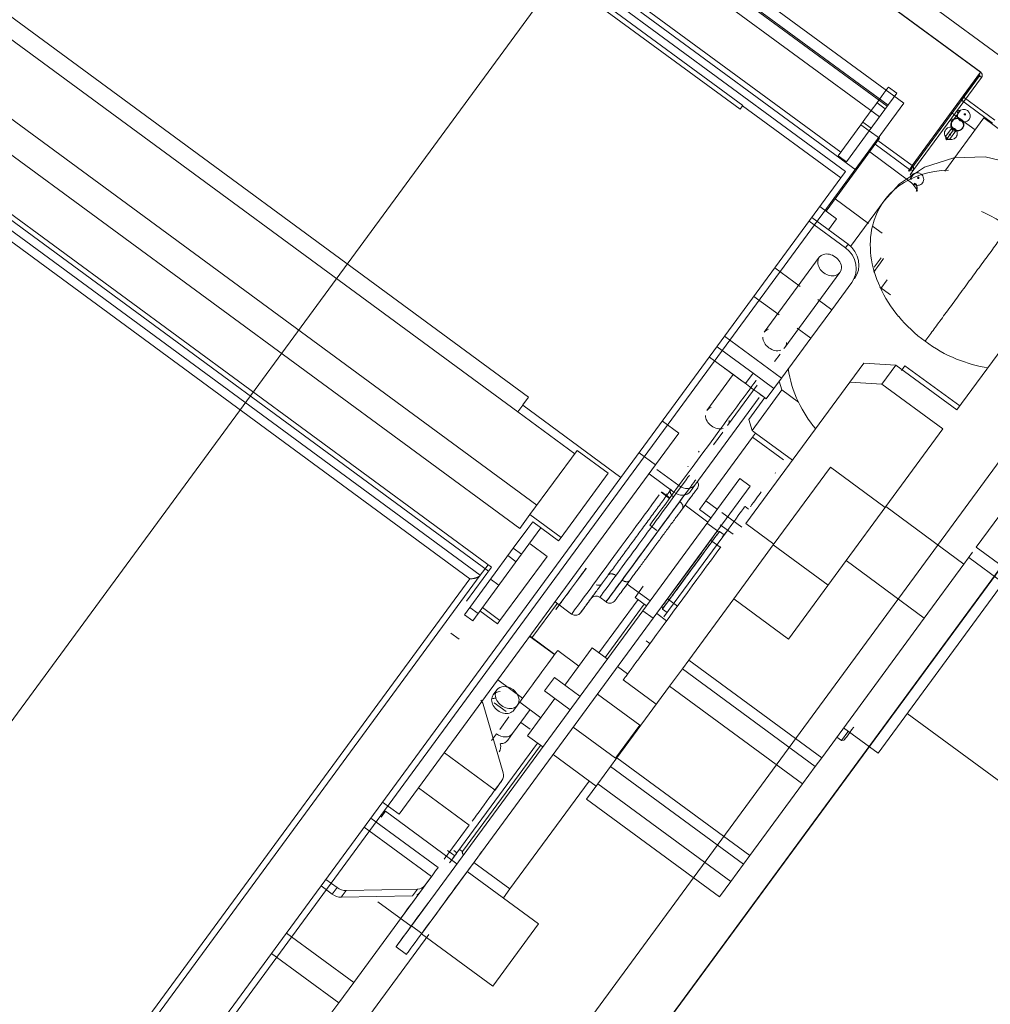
# Model space of a CAD drawing. Header units: metres. Extents: x 135583 to 135939, y 457896 to 458258.
# Tile 290 of 599: x 135795.906 to 135796.662, y 457934.892 to 457935.658. Entities that reach past the tile are written whole.
import ezdxf

# ---------------------------------------------------------------- set-up
doc = ezdxf.new("R2010")
doc.units = ezdxf.units.M
doc.linetypes.add('Hidden', pattern=[4, 2, -2])
doc.layers.add('NIEUWE INSTALLATIE', color=250, linetype='Continuous', lineweight=0)

msp = doc.modelspace()

# ---------------------------------------------------------------- linework, layer by layer
at = {"layer": 'NIEUWE INSTALLATIE', "linetype": 'Hidden'}
for p, q in [((135795.25303, 457936.57915), (135796.59479, 457935.59338)), ((135795.25303, 457936.57915), (135796.59479, 457935.59338)), ((135797.50885, 457936.3736), (135795.67368, 457933.87569)), ((135797.50885, 457936.3736), (135795.67368, 457933.87569)), ((135796.03606, 457934.45285), (135797.41991, 457936.33646)), ((135796.03606, 457934.45285), (135797.41991, 457936.33646)), ((135795.87384, 457935.07709), (135796.76815, 457936.29436)), ((135795.87384, 457935.07709), (135796.76815, 457936.29436)), ((135797.4306, 457936.26656), (135796.07636, 457934.42324)), ((135797.4306, 457936.26656), (135796.07636, 457934.42324)), ((135796.59479, 457935.59338), (135795.91047, 457934.66192)), ((135796.59479, 457935.59338), (135795.91047, 457934.66192))]:
    msp.add_line(p, q, dxfattribs=at)
at = {"layer": 'NIEUWE INSTALLATIE'}
for p, q in [((135796.30253, 457935.36447), (135795.21458, 457936.16377)), ((135795.20624, 457936.15241), (135796.29419, 457935.35312)), ((135796.30903, 457935.28043), (135795.13244, 457936.14485)), ((135796.29569, 457935.26226), (135795.11909, 457936.12668)), ((135795.0948, 457936.09362), (135796.2714, 457935.2292)), ((135796.27361, 457935.23222), (135795.09702, 457936.09664)), ((135796.15194, 457936.01073), (135796.69107, 457935.61464)), ((135796.65473, 457935.61754), (135796.1438, 457935.99291)), ((135796.65482, 457935.61759), (135796.14385, 457935.99299)), ((135796.58257, 457935.59194), (135796.10664, 457935.9416)), ((135796.58194, 457935.59109), (135796.10664, 457935.94029)), ((135796.09954, 457935.93267), (135796.57582, 457935.58276)), ((135796.07678, 457935.89979), (135796.5457, 457935.55528)), ((135796.0709, 457935.89179), (135796.5495, 457935.54018)), ((135796.0787, 457935.89322), (135796.55775, 457935.54127)), ((135796.06524, 457935.88409), (135796.46728, 457935.58872)), ((135796.46939, 457935.5916), (135796.06735, 457935.88697)), ((135796.26497, 457935.22594), (135795.68836, 457935.64957)), ((135796.25677, 457935.22322), (135795.68822, 457935.64093)), ((135796.60133, 457935.54486), (135796.65473, 457935.61754)), ((135796.63962, 457935.59647), (135796.65339, 457935.61522)), ((135796.65386, 457935.61466), (135796.60037, 457935.54186)), ((135796.60199, 457935.54068), (135796.65547, 457935.61348)), ((135796.65547, 457935.61348), (135796.65386, 457935.61466)), ((135796.58934, 457935.60116), (135796.56789, 457935.57196)), ((135796.58934, 457935.60116), (135796.58289, 457935.60589)), ((135796.58046, 457935.58907), (135796.57401, 457935.59381)), ((135796.66409, 457935.57792), (135796.63911, 457935.59627)), ((135796.64169, 457935.59473), (135796.64008, 457935.59591)), ((135796.64106, 457935.59844), (135796.66581, 457935.58026)), ((135796.46728, 457935.58872), (135796.4693, 457935.59147)), ((135796.4693, 457935.59147), (135796.46939, 457935.5916)), ((135796.4693, 457935.59147), (135796.54586, 457935.53522)), ((135796.65037, 457935.57259), (135796.63175, 457935.58626)), ((135796.63175, 457935.58626), (135796.65037, 457935.57259)), ((135796.63901, 457935.58794), (135796.63408, 457935.58123)), ((135796.63901, 457935.58794), (135796.63645, 457935.58759)), ((135796.63645, 457935.58759), (135796.63688, 457935.58504)), ((135796.56144, 457935.5767), (135796.54369, 457935.55254)), ((135796.56789, 457935.57196), (135796.56144, 457935.5767)), ((135796.56934, 457935.57394), (135796.5629, 457935.57868)), ((135796.62685, 457935.54058), (135796.65723, 457935.58193)), ((135796.63408, 457935.58123), (135796.63152, 457935.58087)), ((135796.63152, 457935.58087), (135796.63195, 457935.57832)), ((135796.63407, 457935.58122), (135796.63195, 457935.57832)), ((135796.63281, 457935.57993), (135796.63252, 457935.57953)), ((135796.65723, 457935.58193), (135796.76361, 457935.50378)), ((135796.55014, 457935.5478), (135796.56789, 457935.57196)), ((135796.56794, 457935.57203), (135796.576, 457935.56611)), ((135796.62737, 457935.56739), (135796.6323, 457935.5741)), ((135796.6278, 457935.56484), (135796.63273, 457935.57155)), ((135796.63036, 457935.56519), (135796.6353, 457935.5719)), ((135796.63273, 457935.57155), (135796.6323, 457935.5741)), ((135796.6353, 457935.5719), (135796.63273, 457935.57155)), ((135796.64041, 457935.57373), (135796.6407, 457935.57413)), ((135796.576, 457935.56611), (135796.55775, 457935.54127)), ((135796.57258, 457935.56146), (135796.59941, 457935.54175)), ((135796.57474, 457935.5644), (135796.60133, 457935.54486)), ((135796.6278, 457935.56484), (135796.62737, 457935.56739)), ((135796.63036, 457935.56519), (135796.6278, 457935.56484)), ((135796.56829, 457935.55562), (135796.59891, 457935.53312)), ((135796.54369, 457935.55254), (135796.55014, 457935.5478)), ((135796.55775, 457935.54127), (135796.53435, 457935.50942)), ((135796.5495, 457935.54018), (135796.54586, 457935.53522)), ((135796.59941, 457935.54175), (135796.59855, 457935.54058)), ((135796.59943, 457935.54058), (135796.60037, 457935.54186)), ((135796.60199, 457935.54068), (135796.5998, 457935.5377)), ((135796.60274, 457935.53856), (135796.5998, 457935.53457)), ((135796.60274, 457935.53856), (135796.60017, 457935.53821)), ((135796.60017, 457935.53821), (135796.6006, 457935.53566)), ((135796.60037, 457935.54186), (135796.60199, 457935.54068)), ((135796.54586, 457935.53522), (135796.37456, 457935.30205)), ((135796.56739, 457935.49988), (135796.54138, 457935.51899)), ((135796.57951, 457935.51752), (135796.55329, 457935.48182)), ((135796.54241, 457935.5035), (135796.52951, 457935.51297)), ((135796.54939, 457935.48092), (135796.52119, 457935.50164)), ((135796.55142, 457935.48367), (135796.52321, 457935.50439)), ((135796.54241, 457935.5035), (135796.53611, 457935.49492)), ((135796.57792, 457935.49215), (135796.5704, 457935.49768)), ((135796.55142, 457935.48367), (135796.54939, 457935.48092)), ((135796.52901, 457935.47344), (135796.4862, 457935.41517)), ((135796.57186, 457935.46572), (135796.57723, 457935.47303)), ((135796.51406, 457935.45083), (135796.49445, 457935.46524)), ((135796.50232, 457935.40333), (135796.54513, 457935.4616)), ((135796.55438, 457935.45393), (135796.53877, 457935.43268)), ((135796.58189, 457935.4559), (135796.577, 457935.44924)), ((135796.57626, 457935.45011), (135796.58441, 457935.44412)), ((135796.49774, 457935.42861), (135796.47812, 457935.44302)), ((135796.53877, 457935.43268), (135796.52802, 457935.44058)), ((135796.53877, 457935.43268), (135796.52245, 457935.41046)), ((135796.52245, 457935.41046), (135796.5117, 457935.41835)), ((135796.49961, 457935.37938), (135796.45529, 457935.41194)), ((135796.52245, 457935.41046), (135796.49961, 457935.37938)), ((135796.63619, 457935.35466), (135796.68064, 457935.41516)), ((135796.47757, 457935.38316), (135796.44937, 457935.40388)), ((135796.44345, 457935.39582), (135796.47165, 457935.3751)), ((135796.49422, 457935.3923), (135796.49851, 457935.39814)), ((135796.55284, 457935.37633), (135796.56373, 457935.39115)), ((135796.56373, 457935.39115), (135796.58864, 457935.38959)), ((135796.57776, 457935.37478), (135796.58864, 457935.38959)), ((135796.58864, 457935.38959), (135796.63619, 457935.35466)), ((135796.59572, 457935.38909), (135796.59302, 457935.38542)), ((135796.63843, 457935.35771), (135796.59572, 457935.38909)), ((135796.46198, 457935.38221), (135796.44148, 457935.3543)), ((135796.47757, 457935.38316), (135796.47165, 457935.3751)), ((135796.49369, 457935.37132), (135796.47757, 457935.38316)), ((135796.49961, 457935.37938), (135796.49369, 457935.37132)), ((135796.4576, 457935.34246), (135796.48076, 457935.37399)), ((135796.47189, 457935.26614), (135796.55284, 457935.37633)), ((135796.47665, 457935.33866), (135796.49983, 457935.37021)), ((135796.49369, 457935.37132), (135796.48777, 457935.36326)), ((135796.49983, 457935.37021), (135796.49785, 457935.37698)), ((135796.49983, 457935.37021), (135796.51282, 457935.36067)), ((135796.57776, 457935.37478), (135796.55284, 457935.37633)), ((135796.62531, 457935.33985), (135796.57776, 457935.37478)), ((135796.6513, 457935.24771), (135796.74148, 457935.37046)), ((135796.29821, 457935.35859), (135796.30253, 457935.36447)), ((135796.48227, 457935.36422), (135796.43217, 457935.29603)), ((135796.47418, 457935.34713), (135796.48674, 457935.36422)), ((135796.29419, 457935.35312), (135796.298, 457935.3583)), ((135796.37456, 457935.30205), (135796.298, 457935.3583)), ((135796.29419, 457935.35312), (135796.33851, 457935.32055)), ((135796.47418, 457935.34713), (135796.47665, 457935.33866)), ((135796.41972, 457935.33651), (135796.40683, 457935.34598)), ((135796.58086, 457935.27935), (135796.62531, 457935.33985)), ((135796.41972, 457935.33651), (135796.40158, 457935.31181)), ((135796.47711, 457935.33338), (135796.44073, 457935.28386)), ((135796.44656, 457935.32744), (135796.45379, 457935.33728)), ((135796.47947, 457935.33659), (135796.47665, 457935.33866)), ((135796.47711, 457935.33338), (135796.47947, 457935.33659)), ((135796.50116, 457935.31572), (135796.47711, 457935.33338)), ((135796.50816, 457935.31551), (135796.47947, 457935.33659)), ((135796.34042, 457935.32314), (135796.30368, 457935.27314)), ((135796.36459, 457935.30538), (135796.34042, 457935.32314)), ((135796.40158, 457935.31181), (135796.38869, 457935.32129)), ((135796.43537, 457935.32247), (135796.43491, 457935.32171)), ((135796.40158, 457935.31181), (135796.20178, 457935.03986)), ((135796.41958, 457935.29577), (135796.40252, 457935.30831)), ((135796.4269, 457935.31081), (135796.42653, 457935.31021)), ((135796.53769, 457935.3101), (135796.49324, 457935.2496)), ((135796.5804, 457935.27872), (135796.53769, 457935.3101)), ((135794.92514, 457933.32921), (135796.37456, 457935.30205)), ((135796.32786, 457935.25538), (135796.36459, 457935.30538)), ((135796.39153, 457935.19831), (135796.46709, 457935.30116)), ((135796.41577, 457935.29059), (135796.39643, 457935.3048)), ((135796.47515, 457935.29524), (135796.46709, 457935.30116)), ((135796.49501, 457935.30546), (135796.49472, 457935.30567)), ((135796.47515, 457935.29524), (135796.39959, 457935.19239)), ((135796.41577, 457935.29059), (135796.41958, 457935.29577)), ((135796.42837, 457935.29085), (135796.43217, 457935.29603)), ((135796.41232, 457935.28573), (135796.40579, 457935.29053)), ((135796.40608, 457935.29091), (135796.4126, 457935.28611)), ((135796.40998, 457935.28845), (135796.41059, 457935.28928)), ((135796.42034, 457935.28329), (135796.36295, 457935.20518)), ((135796.44225, 457935.26735), (135796.42444, 457935.28043)), ((135796.44073, 457935.28386), (135796.43572, 457935.27705)), ((135796.44959, 457935.27735), (135796.44073, 457935.28386)), ((135796.474, 457935.27746), (135796.47118, 457935.27954)), ((135796.54999, 457935.23734), (135796.58086, 457935.27935)), ((135796.58086, 457935.27935), (135796.6417, 457935.23464)), ((135796.30368, 457935.27314), (135796.29569, 457935.26226)), ((135796.30368, 457935.27314), (135796.32786, 457935.25538)), ((135796.43572, 457935.27705), (135796.44459, 457935.27054)), ((135796.4686, 457935.26339), (135796.45325, 457935.27466)), ((135796.302, 457935.26241), (135796.29066, 457935.24698)), ((135796.31225, 457935.26285), (135796.29711, 457935.24224)), ((135796.30581, 457935.26759), (135796.302, 457935.26241)), ((135796.32595, 457935.25279), (135796.30581, 457935.26759)), ((135796.39699, 457935.26486), (135796.40252, 457935.2608)), ((135796.44963, 457935.26051), (135796.44157, 457935.26643)), ((135796.45181, 457935.26523), (135796.46192, 457935.2578)), ((135796.49364, 457935.25015), (135796.47189, 457935.26614)), ((135796.32786, 457935.25538), (135796.32595, 457935.25279)), ((135796.40796, 457935.19348), (135796.45743, 457935.26082)), ((135796.44632, 457935.25583), (135796.44156, 457935.24935)), ((135796.45127, 457935.26004), (135796.44917, 457935.25972)), ((135796.45127, 457935.26004), (135796.44919, 457935.25721)), ((135796.4508, 457935.2594), (135796.45127, 457935.26004)), ((135796.4549, 457935.25737), (135796.45127, 457935.26004)), ((135796.29066, 457935.24698), (135796.2526, 457935.19517)), ((135796.29711, 457935.24224), (135796.29066, 457935.24698)), ((135796.31702, 457935.24063), (135796.30392, 457935.25026)), ((135796.44155, 457935.24681), (135796.44334, 457935.24924)), ((135796.44428, 457935.25322), (135796.45181, 457935.24768)), ((135796.49324, 457935.2496), (135796.46237, 457935.20759)), ((135796.49324, 457935.2496), (135796.53595, 457935.21822)), ((135796.67814, 457935.22799), (135796.6513, 457935.24771)), ((135796.29711, 457935.24224), (135796.25905, 457935.19044)), ((135796.28028, 457935.19063), (135796.31702, 457935.24063)), ((135796.29288, 457935.23649), (135796.28643, 457935.24122)), ((135796.43743, 457935.24373), (135796.42786, 457935.23071)), ((135796.42907, 457935.22982), (135796.43903, 457935.24338)), ((135796.6417, 457935.23464), (135796.64851, 457935.2439)), ((135796.64546, 457935.23976), (135796.6723, 457935.22004)), ((135796.2542, 457935.2058), (135796.27361, 457935.23222)), ((135796.26497, 457935.22594), (135796.27099, 457935.23414)), ((135796.50509, 457935.17621), (135796.54999, 457935.23734)), ((135796.54999, 457935.23734), (135796.61084, 457935.19264)), ((135796.61084, 457935.19264), (135796.6417, 457935.23464)), ((135795.83122, 457934.63555), (135796.26497, 457935.22594)), ((135796.42786, 457935.23071), (135796.40703, 457935.20235)), ((135796.42907, 457935.22982), (135796.4148, 457935.21039)), ((135795.82683, 457934.63802), (135796.25677, 457935.22322)), ((135796.27946, 457935.21822), (135796.27301, 457935.22295)), ((135796.37938, 457935.21911), (135796.39719, 457935.20602)), ((135796.39186, 457935.21734), (135796.38549, 457935.20867)), ((135796.6723, 457935.22004), (135796.57487, 457935.08743)), ((135796.35811, 457935.20874), (135796.36295, 457935.20518)), ((135796.38549, 457935.20867), (135796.39435, 457935.20216)), ((135796.40769, 457935.20326), (135796.41299, 457935.21046)), ((135796.25683, 457935.20093), (135796.26328, 457935.19619)), ((135796.30515, 457935.17718), (135796.325, 457935.2042)), ((135796.32325, 457935.20519), (135796.33614, 457935.19572)), ((135796.35739, 457935.16553), (135796.38783, 457935.20695)), ((135796.36223, 457935.16198), (135796.39266, 457935.2034)), ((135796.40655, 457935.20169), (135796.40687, 457935.1996)), ((135796.41079, 457935.20763), (135796.41852, 457935.20195)), ((135796.42736, 457935.15993), (135796.46237, 457935.20759)), ((135796.46237, 457935.20759), (135796.50509, 457935.17621)), ((135796.39153, 457935.19831), (135796.2113, 457934.953)), ((135796.2526, 457935.19517), (135796.25905, 457935.19044)), ((135796.27838, 457935.18804), (135796.26468, 457935.1981)), ((135796.26658, 457935.20069), (135796.28028, 457935.19063)), ((135796.39959, 457935.19239), (135796.39153, 457935.19831)), ((135796.40252, 457935.19616), (135796.41015, 457935.19055)), ((135796.40687, 457935.1996), (135796.41049, 457935.19693)), ((135796.21936, 457934.94708), (135796.39959, 457935.19239)), ((135796.28028, 457935.19063), (135796.27838, 457935.18804)), ((135796.53092, 457935.08385), (135796.61084, 457935.19264)), ((135796.24203, 457935.18078), (135796.24848, 457935.17604)), ((135796.32302, 457935.16435), (135796.30392, 457935.17838)), ((135796.32288, 457935.16415), (135796.30392, 457935.17808)), ((135796.39421, 457935.17477), (135796.39703, 457935.1727)), ((135796.32527, 457935.16741), (135796.34179, 457935.15527)), ((135796.35215, 457935.16938), (135796.33084, 457935.14036)), ((135796.35215, 457935.16938), (135796.36392, 457935.16073)), ((135796.37198, 457935.15481), (135796.37971, 457935.14913)), ((135796.42236, 457935.15312), (135796.42736, 457935.15993)), ((135796.42736, 457935.15993), (135796.53092, 457935.08385)), ((135796.41246, 457935.13965), (135796.42236, 457935.15312)), ((135796.42236, 457935.15312), (135796.52591, 457935.07704)), ((135796.27858, 457935.14439), (135796.29792, 457935.13018)), ((135796.32278, 457935.14629), (135796.31508, 457935.13581)), ((135796.3426, 457935.13172), (135796.32278, 457935.14629)), ((135796.37142, 457935.08379), (135796.41246, 457935.13965)), ((135796.37631, 457935.14449), (135796.4021, 457935.12555)), ((135796.41246, 457935.13965), (135796.51602, 457935.06357)), ((135796.27787, 457935.13667), (135796.27501, 457935.13278)), ((135796.31508, 457935.13581), (135796.33491, 457935.12124)), ((135796.35629, 457935.13346), (135796.38925, 457935.10924)), ((135796.26712, 457935.12553), (135796.28267, 457935.07215)), ((135796.28505, 457935.11984), (135796.27578, 457935.12665)), ((135796.29113, 457935.12094), (135796.29398, 457935.12483)), ((135796.31219, 457935.11498), (135796.29567, 457935.12712)), ((135796.32314, 457935.12989), (135796.30183, 457935.10088)), ((135796.30392, 457935.12146), (135796.29012, 457935.10267)), ((135796.69926, 457935.0436), (135796.59756, 457935.11832)), ((135796.2801, 457935.10592), (135796.28732, 457935.11576)), ((135796.30392, 457935.10598), (135796.29653, 457935.1114)), ((135796.3703, 457935.08345), (135796.38925, 457935.10924)), ((135796.27752, 457935.10242), (135796.27372, 457935.09724)), ((135796.29012, 457935.10267), (135796.28631, 457935.09749)), ((135796.33734, 457935.10767), (135796.3703, 457935.08345)), ((135796.55123, 457935.1039), (135796.54629, 457935.09717)), ((135796.57487, 457935.08743), (135796.54803, 457935.10715)), ((135796.30948, 457935.09525), (135796.24676, 457935.00988)), ((135796.25112, 457935.01075), (135796.3119, 457935.09348)), ((135796.31359, 457935.09223), (135796.30183, 457935.10088)), ((135796.54266, 457935.09983), (135796.54629, 457935.09717)), ((135796.54629, 457935.09717), (135796.54681, 457935.09789)), ((135796.54629, 457935.09717), (135796.54838, 457935.09749)), ((135796.27645, 457935.05873), (135796.23696, 457935.08774)), ((135796.35518, 457935.06168), (135796.32165, 457935.08631)), ((135796.36641, 457935.07697), (135796.37142, 457935.08379)), ((135796.37142, 457935.08379), (135796.47497, 457935.00771)), ((135796.52591, 457935.07704), (135796.53092, 457935.08385)), ((135796.35652, 457935.06351), (135796.36641, 457935.07697)), ((135796.36641, 457935.07697), (135796.46997, 457935.00089)), ((135796.51602, 457935.06357), (135796.52591, 457935.07704)), ((135796.28182, 457935.06605), (135796.27645, 457935.05873)), ((135796.34978, 457935.06565), (135796.2881, 457934.9817)), ((135796.34782, 457935.05167), (135796.35652, 457935.06351)), ((135796.35652, 457935.06351), (135796.46007, 457934.98742)), ((135796.47497, 457935.00771), (135796.51602, 457935.06357)), ((135796.21694, 457935.06049), (135796.25643, 457935.03148)), ((135796.20178, 457935.03986), (135796.18888, 457935.04933)), ((135796.34782, 457935.05167), (135796.45138, 457934.97559)), ((135796.18776, 457935.03749), (135796.19117, 457935.04213)), ((135796.24677, 457935.00128), (135796.19117, 457935.04213)), ((135796.23209, 457934.99835), (135796.1797, 457935.03683)), ((135796.22701, 457934.99144), (135796.17463, 457935.02992)), ((135796.25643, 457935.03148), (135796.23683, 457935.00481)), ((135796.24504, 457935.00754), (135796.23954, 457935.01158)), ((135796.24446, 457935.01158), (135796.24676, 457935.00988)), ((135796.24616, 457935.00906), (135796.24676, 457935.00988)), ((135796.25112, 457935.01075), (135796.24871, 457935.01253)), ((135796.24091, 457935.00191), (135796.24501, 457935.0075)), ((135796.2881, 457934.9817), (135796.25998, 457935.00236)), ((135796.25998, 457935.00236), (135796.2881, 457934.9817)), ((135796.46997, 457935.00089), (135796.47497, 457935.00771)), ((135796.31044, 457934.95451), (135796.25483, 457934.99536)), ((135796.46007, 457934.98742), (135796.46997, 457935.00089)), ((135796.15344, 457934.98275), (135796.14469, 457934.98918)), ((135796.22701, 457934.99144), (135796.22163, 457934.98412)), ((135796.45138, 457934.97559), (135796.46007, 457934.98742)), ((135796.14964, 457934.97757), (135796.14089, 457934.984)), ((135796.15344, 457934.98275), (135796.14964, 457934.97757)), ((135796.16047, 457934.98037), (135796.15666, 457934.97519)), ((135796.21606, 457934.98149), (135796.16047, 457934.98037)), ((135796.2178, 457934.97891), (135796.16638, 457934.90891)), ((135796.21226, 457934.97631), (135796.21606, 457934.98149)), ((135796.21783, 457934.97894), (135796.22163, 457934.98412)), ((135796.2881, 457934.9817), (135796.28294, 457934.97467)), ((135796.15666, 457934.97519), (135796.21226, 457934.97631)), ((135796.18508, 457934.97178), (135796.21107, 457934.95268)), ((135796.2113, 457934.953), (135796.21936, 457934.94708)), ((135796.31044, 457934.95451), (135796.27474, 457934.90591)), ((135796.16638, 457934.90891), (135796.114, 457934.9474)), ((135796.17117, 457934.87321), (135796.22483, 457934.94625)), ((135796.21913, 457934.94676), (135796.27474, 457934.90591)), ((135796.19932, 457934.93669), (135796.20738, 457934.93077)), ((135796.1547, 457934.89302), (135796.10232, 457934.9315)), ((135796.16638, 457934.90891), (135796.1547, 457934.89302)), ((135796.1547, 457934.89302), (135796.14932, 457934.8857))]:
    msp.add_line(p, q, dxfattribs=at)
at = {"layer": 'NIEUWE INSTALLATIE', "flags": 128}
for points in [[(135796.63688, 457935.58504), (135796.63719, 457935.58591), (135796.63766, 457935.5867)], [(135796.63766, 457935.5867), (135796.63828, 457935.58739), (135796.63901, 457935.58794)], [(135796.62737, 457935.56739), (135796.62795, 457935.56664), (135796.62866, 457935.56601)], [(135796.62866, 457935.56601), (135796.62947, 457935.56552), (135796.63036, 457935.56519)], [(135796.70388, 457935.53395), (135796.68215, 457935.5459), (135796.65818, 457935.55171), (135796.63388, 457935.55092), (135796.61109, 457935.54367), (135796.59147, 457935.53063), (135796.57951, 457935.51752)], [(135796.60138, 457935.53733), (135796.602, 457935.53801), (135796.60274, 457935.53856)], [(135796.6006, 457935.53566), (135796.60091, 457935.53653), (135796.60138, 457935.53733)], [(135796.43421, 457935.2987), (135796.43452, 457935.29806), (135796.43483, 457935.29678), (135796.43483, 457935.29579), (135796.43471, 457935.29507), (135796.43435, 457935.29406), (135796.43389, 457935.2933)], [(135796.35113, 457935.20768), (135796.35159, 457935.20822), (135796.35212, 457935.20868), (135796.35272, 457935.20907), (135796.35336, 457935.20937), (135796.35464, 457935.20968), (135796.35563, 457935.20968), (135796.35634, 457935.20956), (135796.35734, 457935.2092), (135796.35811, 457935.20874)], [(135796.36295, 457935.20518), (135796.36355, 457935.20481), (135796.36419, 457935.20452), (135796.36487, 457935.20432), (135796.36558, 457935.20422), (135796.36689, 457935.20431), (135796.36784, 457935.2046), (135796.36849, 457935.20493), (135796.36934, 457935.20558), (135796.36993, 457935.20624)], [(135796.33614, 457935.19572), (135796.33674, 457935.19534), (135796.33739, 457935.19505), (135796.33807, 457935.19486), (135796.33877, 457935.19476), (135796.34008, 457935.19484), (135796.34103, 457935.19514), (135796.34168, 457935.19547), (135796.34253, 457935.19611), (135796.34312, 457935.19677)]]:
    msp.add_lwpolyline(points, dxfattribs=at)
at = {"layer": 'NIEUWE INSTALLATIE'}
for centre, major_axis, ratio, start_param, end_param in [((135796.56217, 457935.57769), (-0.02072, -0.02821), 0.000001, 1.535725, 3.874998), ((135796.64169, 457935.58375), (-0.00403, 0.00296), 0.969501, 4.712389, 6.283185), ((135796.64169, 457935.58375), (-0.00403, 0.00296), 0.969501, 3.141593, 4.712389), ((135796.63647, 457935.57663), (-0.00403, 0.00296), 0.969501, 4.712389, 7.473237), ((135796.63676, 457935.57703), (-0.00403, 0.00296), 0.969501, 0.380745, 3.141593), ((135796.63647, 457935.57663), (-0.00395, 0.0029), 0.969501, 3.92699, 7.068583), ((135796.63647, 457935.57663), (-0.00395, 0.0029), 0.969501, 0.785398, 3.926991), ((135796.63676, 457935.57703), (-0.00395, 0.0029), 0.969501, 3.926991, 7.068583), ((135796.63676, 457935.57703), (-0.00395, 0.0029), 0.969501, 0.785398, 3.926991), ((135796.63676, 457935.57703), (-0.00403, 0.00296), 0.969501, 3.141593, 5.902441), ((135796.63647, 457935.57663), (-0.00403, 0.00296), 0.969501, 1.95154, 4.712389), ((135796.64169, 457935.58375), (-0.00403, 0.00296), 0.969501, 1.570796, 3.141593), ((135796.63153, 457935.56991), (-0.00403, 0.00296), 0.969501, 4.712389, 6.283185), ((135796.63081, 457935.56893), (-0.000403, 0.000296), 0.969501, 4.712388, 7.85398), ((135796.63081, 457935.56893), (-0.000403, 0.000296), 0.969501, 1.570796, 4.712389), ((135796.63153, 457935.56991), (-0.00403, 0.00296), 0.969501, 3.141592, 4.712389), ((135796.63153, 457935.56991), (-0.00403, 0.00296), 0.969501, 1.570796, 3.141592), ((135796.65245, 457935.46394), (-0.07293, 0.05358), 0.766044, 5.498793, 6.597345), ((135796.60542, 457935.53437), (-0.00403, 0.00296), 0.969501, 4.712389, 6.283185), ((135796.60542, 457935.53437), (-0.00403, 0.00296), 0.969501, 3.141592, 4.712389), ((135796.58725, 457935.51724), (-0.01612, 0.01184), 0.984808, 4.180926, 4.712389), ((135796.60542, 457935.53437), (-0.00403, 0.00296), 0.969501, 1.570796, 3.141593), ((135796.60019, 457935.52725), (-0.00403, 0.00296), 0.969501, 3.331965, 4.712389), ((135796.60048, 457935.52765), (-0.00403, 0.00296), 0.969501, 3.141592, 4.522016), ((135796.63559, 457935.44099), (-0.07293, 0.05358), 0.766044, 4.823727, 4.984813), ((135796.65245, 457935.46394), (-0.07293, 0.05358), 0.766044, 0.314178, 0.628319), ((135796.53827, 457935.46577), (-0.01612, 0.01184), 0.939693, 3.141593, 4.712389), ((135796.54029, 457935.46853), (-0.01612, 0.01184), 0.939693, 3.141593, 4.712389), ((135796.53707, 457935.46752), (-0.00806, 0.00592), 0.766044, 4.712389, 7.853982), ((135796.53707, 457935.46752), (-0.00806, 0.00592), 0.766044, 1.570796, 4.712389), ((135796.65245, 457935.46394), (-0.07293, 0.05358), 0.766044, 0.628337, 0.942473), ((135796.58566, 457935.4813), (-0.01421, -0.01934), 0.000001, 5.190493, 6.761289), ((135796.65245, 457935.46394), (-0.07293, 0.05358), 0.766044, 0.942478, 1.256613), ((135796.65245, 457935.46394), (-0.07293, 0.05358), 0.766044, 1.256637, 1.570796), ((135796.49426, 457935.40925), (-0.00806, 0.00592), 0.766044, 5.759587, 6.283185), ((135796.49426, 457935.40925), (-0.00806, 0.00592), 0.766044, 0.523599, 1.570796), ((135796.65245, 457935.46394), (-0.07293, 0.05358), 0.766044, 1.570796, 1.884956), ((135796.49426, 457935.40925), (-0.00806, 0.00592), 0.766044, 1.570796, 2.617994), ((135796.49426, 457935.40925), (-0.00806, 0.00592), 0.766044, 2.983125, 3.665191), ((135796.65245, 457935.46394), (-0.07293, 0.05358), 0.766044, 1.884983, 2.179272), ((135796.47165, 457935.3751), (-0.01612, 0.01184), 0.000001, 4.712389, 10.210176), ((135796.58801, 457935.37624), (-0.07293, 0.05358), 0.766044, 0.627966, 0.967032), ((135796.44954, 457935.34838), (-0.00806, 0.00592), 0.766044, 5.759587, 6.283185), ((135796.58801, 457935.37624), (-0.07293, 0.05358), 0.766044, 0.967032, 1.250501), ((135796.44954, 457935.34838), (-0.00806, 0.00592), 0.766044, 0.523599, 1.570796), ((135796.44954, 457935.34838), (-0.00806, 0.00592), 0.766044, 1.570796, 2.617994), ((135796.44954, 457935.34838), (-0.00806, 0.00592), 0.766044, 3.141593, 3.665191), ((135796.39305, 457935.25628), (0.03493, 0.04755), 0.000001, 0, 3.141593), ((135796.42411, 457935.30195), (-0.00806, 0.00592), 0.766044, 1.570796, 3.141593), ((135796.38499, 457935.2622), (0.04885, 0.06649), 0.000001, 1.163529, 3.141593), ((135796.39788, 457935.25273), (-0.03493, -0.04755), 0.000001, 4.116877, 8.829266), ((135796.42031, 457935.29677), (-0.00806, 0.00592), 0.766044, 1.570796, 3.141593), ((135796.43552, 457935.22508), (0.05921, 0.08059), 0.000001, 0.61548, 0.83301), ((135796.4327, 457935.22715), (0.03848, 0.05238), 0.000001, 0, 0.999508), ((135796.42907, 457935.22982), (-0.0222, -0.03022), 0.000001, 4.380776, 9.878563), ((135796.42786, 457935.23071), (-0.02131, -0.02901), 0.000001, 2.268928, 4.625123), ((135796.43552, 457935.22508), (-0.05921, -0.08059), 0.000001, 4.421978, 6.457718), ((135796.42786, 457935.23071), (-0.0148, -0.02015), 0.000001, 2.310578, 4.666772), ((135796.33568, 457935.21536), (0.01184, 0.01612), 0.000001, 3.775249, 10.040258), ((135796.33568, 457935.21536), (0.01184, 0.01612), 0.000001, 3.875831, 3.974602), ((135796.33568, 457935.21536), (0.01184, 0.01612), 0.000001, 3.926991, 4.058698), ((135796.31047, 457935.14726), (-0.01865, -0.02539), 0.000001, 3.795602, 6.937195), ((135796.28307, 457935.12686), (-0.00806, 0.00592), 0.766044, 0, 3.141593), ((135796.28307, 457935.12686), (-0.00806, 0.00592), 0.766044, 5.497787, 6.283185), ((135796.28593, 457935.13075), (-0.00806, 0.00592), 0.766044, 0, 3.141593), ((135796.28593, 457935.13075), (-0.00806, 0.00592), 0.766044, 4.712389, 6.283185), ((135796.28593, 457935.13075), (-0.00806, 0.00592), 0.766044, 3.141593, 4.712389), ((135796.25821, 457935.12536), (-0.00806, 0.00592), 0.766044, 3.926991, 4.31969), ((135796.27927, 457935.12168), (-0.00806, 0.00592), 0.766044, 5.497787, 5.810455), ((135796.28206, 457935.10859), (-0.00806, 0.00592), 0.766044, 1.570796, 3.141593), ((135796.5697, 457935.1265), (0.02131, 0.02901), 0.000001, 3.141593, 4.01097), ((135796.5697, 457935.1265), (0.02131, 0.02901), 0.000001, 3.141593, 3.926991), ((135796.27166, 457935.09444), (-0.00806, 0.00592), 0.766044, 3.141593, 3.926991), ((135796.27825, 457935.10341), (-0.00806, 0.00592), 0.766044, 2.356195, 3.141593), ((135796.27377, 457935.07197), (-0.00806, 0.00592), 0.766044, 3.141593, 3.926991), ((135796.26731, 457935.0463), (0.01421, 0.01934), 0.000001, 4.058698, 6.283185), ((135796.24504, 457935.00754), (0.00178, 0.00242), 0.000001, 0.198038, 6.283185), ((135796.15798, 457934.98892), (-0.00806, 0.00592), 0.766044, 1.570796, 2.356194), ((135796.20977, 457934.98486), (-0.00806, 0.00592), 0.766044, 2.748894, 3.141593), ((135796.21357, 457934.99004), (-0.00806, 0.00592), 0.766044, 2.356194, 3.141593), ((135796.15417, 457934.98374), (-0.00806, 0.00592), 0.766044, 1.570796, 2.356194), ((135796.22892, 457934.97698), (-0.0296, -0.04029), 0.000001, 5.349924, 7.706118)]:
    msp.add_ellipse(centre, major_axis=major_axis, ratio=ratio, start_param=start_param, end_param=end_param, dxfattribs=at)
for centre, major_axis in [((135796.43843, 457935.32127), (0.04144, 0.05641)), ((135796.39788, 457935.25273), (-0.03493, -0.04755)), ((135796.23698, 457934.97106), (-0.0296, -0.04029)), ((135796.21788, 457934.97901), (-0.01421, -0.01934))]:
    msp.add_ellipse(centre, major_axis=major_axis, ratio=0.000001, dxfattribs=at)
for points in [[(135796.65386, 457935.61466), (135796.65392, 457935.61474), (135796.654, 457935.61492), (135796.65404, 457935.61521), (135796.65398, 457935.61551), (135796.65388, 457935.61569), (135796.65381, 457935.61577)], [(135796.65473, 457935.61754), (135796.65492, 457935.61741), (135796.65525, 457935.61711), (135796.65565, 457935.61657), (135796.65591, 457935.61595), (135796.65602, 457935.6153), (135796.65599, 457935.61465), (135796.65581, 457935.61403), (135796.6556, 457935.61365), (135796.65547, 457935.61348)], [(135796.65482, 457935.61752), (135796.65483, 457935.61756), (135796.65484, 457935.61759), (135796.65483, 457935.61759)], [(135796.63766, 457935.5867), (135796.63729, 457935.58619), (135796.63674, 457935.58502), (135796.63669, 457935.58306), (135796.63739, 457935.58121), (135796.6383, 457935.58023), (135796.63882, 457935.57984)], [(135796.64201, 457935.58503), (135796.64194, 457935.5849), (135796.64188, 457935.58466), (135796.64201, 457935.58444), (135796.64213, 457935.58434)], [(135796.64201, 457935.58503), (135796.64211, 457935.58514), (135796.64232, 457935.58526), (135796.64257, 457935.5852), (135796.6427, 457935.58512)], [(135796.64213, 457935.58434), (135796.64226, 457935.58426), (135796.6425, 457935.5842), (135796.64272, 457935.58432), (135796.64282, 457935.58443)], [(135796.64282, 457935.58443), (135796.64289, 457935.58456), (135796.64295, 457935.5848), (135796.64282, 457935.58502), (135796.6427, 457935.58512)], [(135796.62866, 457935.56601), (135796.62813, 457935.56639), (135796.62723, 457935.56737), (135796.62652, 457935.56923), (135796.62658, 457935.57118), (135796.62712, 457935.57236), (135796.6275, 457935.57287)], [(135796.60133, 457935.54486), (135796.60131, 457935.5448), (135796.60124, 457935.54466), (135796.60105, 457935.54433), (135796.6008, 457935.54391), (135796.60049, 457935.54342), (135796.60014, 457935.54288), (135796.59977, 457935.54231), (135796.59953, 457935.54193), (135796.59941, 457935.54175)], [(135796.60053, 457935.54277), (135796.60056, 457935.54267), (135796.60059, 457935.54246), (135796.60054, 457935.54214), (135796.60044, 457935.54195), (135796.60037, 457935.54186)], [(135796.60199, 457935.54068), (135796.60212, 457935.54086), (135796.60234, 457935.54124), (135796.60253, 457935.54188), (135796.60258, 457935.54255), (135796.60247, 457935.54322), (135796.60222, 457935.54385), (135796.60184, 457935.54441), (135796.60151, 457935.54472), (135796.60133, 457935.54486)], [(135796.60138, 457935.53733), (135796.60101, 457935.53682), (135796.60047, 457935.53564), (135796.60043, 457935.53433), (135796.60054, 457935.5337)], [(135796.60573, 457935.53565), (135796.60566, 457935.53552), (135796.6056, 457935.53528), (135796.60574, 457935.53506), (135796.60585, 457935.53496)], [(135796.60573, 457935.53565), (135796.60583, 457935.53576), (135796.60605, 457935.53588), (135796.60629, 457935.53582), (135796.60642, 457935.53574)], [(135796.60585, 457935.53496), (135796.60598, 457935.53488), (135796.60623, 457935.53482), (135796.60644, 457935.53494), (135796.60654, 457935.53506)], [(135796.60654, 457935.53506), (135796.60662, 457935.53518), (135796.60667, 457935.53542), (135796.60654, 457935.53564), (135796.60642, 457935.53574)], [(135796.6114, 457935.40807), (135796.61325, 457935.41059), (135796.61745, 457935.4163), (135796.62478, 457935.42628), (135796.63291, 457935.43735), (135796.64152, 457935.44907), (135796.65028, 457935.46099), (135796.65886, 457935.47267), (135796.6669, 457935.48362), (135796.67175, 457935.49022), (135796.67396, 457935.49322)], [(135796.41297, 457935.29133), (135796.41294, 457935.29113), (135796.41294, 457935.29071), (135796.41307, 457935.29004), (135796.41333, 457935.28935), (135796.41372, 457935.28867), (135796.41422, 457935.288), (135796.41482, 457935.28739), (135796.41527, 457935.28702), (135796.4155, 457935.28685)], [(135796.42034, 457935.28329), (135796.42057, 457935.28312), (135796.42102, 457935.28275), (135796.42161, 457935.28213), (135796.42211, 457935.28147), (135796.4225, 457935.28079), (135796.42276, 457935.2801), (135796.4229, 457935.27943), (135796.42289, 457935.2788), (135796.42275, 457935.27822), (135796.42257, 457935.27789), (135796.42246, 457935.27774)], [(135796.37059, 457935.22572), (135796.37036, 457935.22589), (135796.36987, 457935.22621), (135796.3691, 457935.22659), (135796.36832, 457935.22687), (135796.36755, 457935.22704), (135796.36682, 457935.22708), (135796.36614, 457935.22701), (135796.36554, 457935.22682), (135796.36503, 457935.22651), (135796.36477, 457935.22624), (135796.36466, 457935.22609)], [(135796.38136, 457935.2218), (135796.38125, 457935.22165), (135796.38099, 457935.22138), (135796.38048, 457935.22107), (135796.37988, 457935.22088), (135796.3792, 457935.22081), (135796.37847, 457935.22085), (135796.3777, 457935.22102), (135796.37692, 457935.2213), (135796.37615, 457935.22168), (135796.37566, 457935.222), (135796.37543, 457935.22217)]]:
    msp.add_open_spline(points, degree=3, dxfattribs=at)
for points, knots in [([(135796.41373, 457935.29289), (135796.41341, 457935.29244), (135796.41206, 457935.2906), (135796.40958, 457935.28724), (135796.40622, 457935.28266), (135796.40278, 457935.27798), (135796.39933, 457935.27328), (135796.39583, 457935.26852), (135796.39223, 457935.26362), (135796.38859, 457935.25866), (135796.38501, 457935.25379), (135796.38146, 457935.24896), (135796.37791, 457935.24413), (135796.37442, 457935.23938), (135796.37107, 457935.23481), (135796.36783, 457935.2304), (135796.36468, 457935.22612), (135796.36168, 457935.22204), (135796.35888, 457935.21823), (135796.35627, 457935.21467), (135796.35383, 457935.21135), (135796.35161, 457935.20833), (135796.34965, 457935.20566), (135796.34792, 457935.2033), (135796.34643, 457935.20127), (135796.34521, 457935.19961), (135796.34426, 457935.19833), (135796.34359, 457935.19741), (135796.3432, 457935.19687), (135796.34309, 457935.19673), (135796.34326, 457935.19696), (135796.34371, 457935.19757), (135796.34445, 457935.19858), (135796.34547, 457935.19996), (135796.34673, 457935.20168), (135796.34825, 457935.20376), (135796.34986, 457935.20595), (135796.351, 457935.2075), (135796.35148, 457935.20815)], [0.0419199, 0.0419199, 0.0419199, 0.0419199, 0.05, 0.075, 0.1, 0.125, 0.15, 0.175, 0.2, 0.225, 0.25, 0.275, 0.3, 0.325, 0.35, 0.375, 0.4, 0.425, 0.45, 0.475, 0.5, 0.525, 0.55, 0.575, 0.6, 0.625, 0.65, 0.675, 0.7, 0.725, 0.75, 0.775, 0.8, 0.825, 0.85, 0.875, 0.9, 0.9168544, 0.9168544, 0.9168544, 0.9168544]), ([(135796.42471, 457935.2808), (135796.42481, 457935.28094), (135796.42572, 457935.28218), (135796.42732, 457935.28435), (135796.4293, 457935.28705), (135796.43148, 457935.29002), (135796.43299, 457935.29207), (135796.43376, 457935.29312), (135796.43395, 457935.29337), (135796.43376, 457935.29312), (135796.43298, 457935.29205), (135796.43113, 457935.28954), (135796.42745, 457935.28453), (135796.4242, 457935.28011), (135796.42246, 457935.27774)], [0.4748069, 0.4748069, 0.4748069, 0.4748069, 0.4791667, 0.5138889, 0.5486111, 0.5833333, 0.6527778, 0.6875, 0.7222222, 0.7569444, 0.7916667, 0.8611111, 0.9305556, 1, 1, 1, 1]), ([(135796.42246, 457935.27774), (135796.42111, 457935.2759), (135796.41886, 457935.27284), (135796.41552, 457935.26829), (135796.41286, 457935.26467), (135796.41015, 457935.26098), (135796.40745, 457935.25731), (135796.40473, 457935.2536), (135796.40192, 457935.24979), (135796.39909, 457935.24594), (135796.39635, 457935.2422), (135796.39364, 457935.23852), (135796.39097, 457935.23487), (135796.38836, 457935.23133), (135796.3859, 457935.22798), (135796.38356, 457935.2248), (135796.38115, 457935.22151), (135796.37876, 457935.21826), (135796.3765, 457935.21519), (135796.37453, 457935.2125), (135796.37287, 457935.21024), (135796.37158, 457935.20849), (135796.37064, 457935.2072), (135796.37006, 457935.20642), (135796.36988, 457935.20617), (135796.37006, 457935.20642), (135796.37064, 457935.20721), (135796.37157, 457935.20848), (135796.37328, 457935.2108), (135796.37586, 457935.21432), (135796.37826, 457935.21757), (135796.37915, 457935.21879)], [0, 0, 0, 0, 0.0555556, 0.0833333, 0.1111111, 0.1388889, 0.1666667, 0.1944444, 0.2222222, 0.25, 0.2777778, 0.3055556, 0.3333333, 0.3611111, 0.3888889, 0.4166667, 0.4444444, 0.4791667, 0.5138889, 0.5486111, 0.5833333, 0.6180556, 0.6527778, 0.6875, 0.7222222, 0.7569444, 0.7916667, 0.8263889, 0.8611111, 0.9305556, 0.9690746, 0.9690746, 0.9690746, 0.9690746]), ([(135796.25677, 457935.22322), (135796.25715, 457935.2232), (135796.25794, 457935.22319), (135796.25898, 457935.22328), (135796.25973, 457935.22339), (135796.26016, 457935.22348), (135796.26048, 457935.22355), (135796.26081, 457935.22362), (135796.26114, 457935.22371), (135796.26146, 457935.22381), (135796.26178, 457935.22392), (135796.2621, 457935.22403), (135796.26242, 457935.22416), (135796.26273, 457935.2243), (135796.26304, 457935.22444), (135796.26333, 457935.2246), (135796.26362, 457935.22477), (135796.2639, 457935.22495), (135796.26415, 457935.22513), (135796.26439, 457935.22532), (135796.26468, 457935.22559), (135796.26486, 457935.2258), (135796.26497, 457935.22594)], [0, 0, 0, 0, 0.142857, 0.285714, 0.357143, 0.392857, 0.428571, 0.464286, 0.5, 0.535714, 0.571429, 0.607143, 0.642857, 0.678571, 0.714286, 0.75, 0.785714, 0.821429, 0.857143, 0.892857, 0.928571, 1, 1, 1, 1]), ([(135796.35528, 457935.21853), (135796.35586, 457935.2183), (135796.35703, 457935.21803), (135796.35831, 457935.2182), (135796.3591, 457935.21863), (135796.3594, 457935.21893), (135796.35952, 457935.2191)], [0.25, 0.25, 0.25, 0.25, 0.5, 0.75, 0.875, 1, 1, 1, 1]), ([(135796.25202, 457935.00828), (135796.25183, 457935.00847), (135796.25157, 457935.00876), (135796.25131, 457935.00915), (135796.25116, 457935.00943), (135796.25105, 457935.0097), (135796.25098, 457935.00995), (135796.25096, 457935.01018), (135796.25098, 457935.01047), (135796.25105, 457935.01065), (135796.25112, 457935.01075)], [-0.8333333, -0.8333333, -0.8333333, -0.8333333, -0.6666667, -0.5833333, -0.5, -0.4166667, -0.3333333, -0.25, -0.1666667, 0, 0, 0, 0])]:
    msp.add_open_spline(points, degree=3, knots=knots, dxfattribs=at)

doc.saveas('drawing.dxf')
